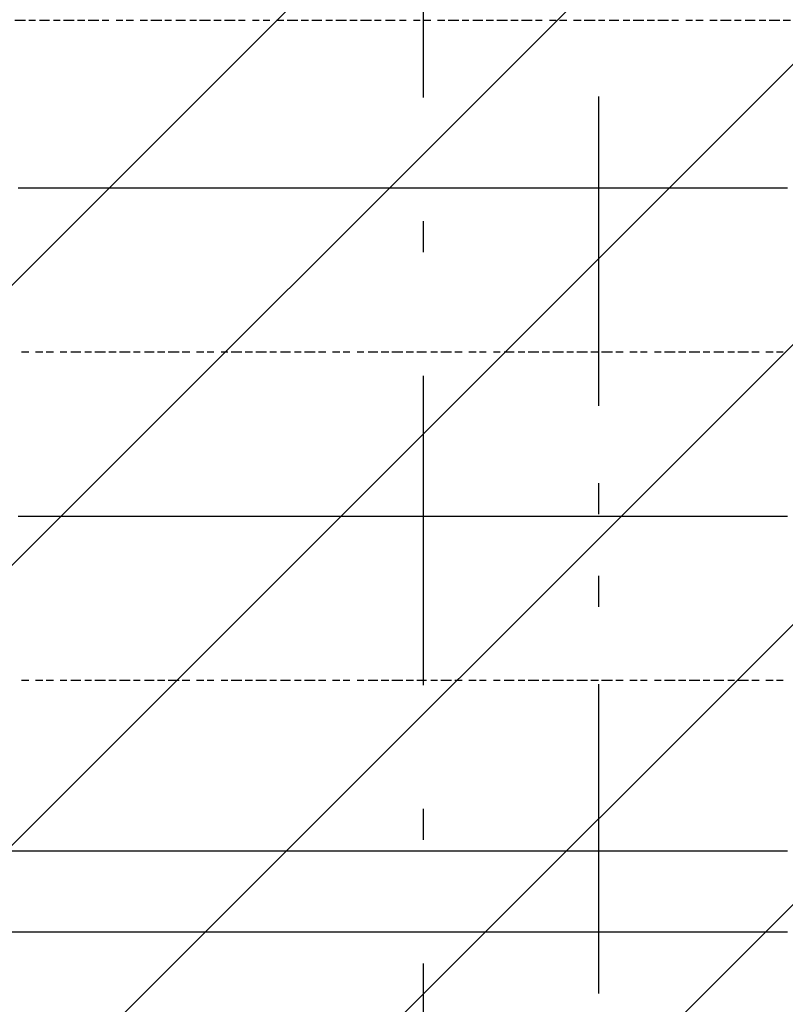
# Model space of a CAD drawing. Extents: x 997 to 109698, y 921 to 94021.
# Tile 519 of 656: x 25997 to 26924, y 45047 to 46240. Entities that reach past the tile are written whole.
import ezdxf

# ---------------------------------------------------------------- set-up
doc = ezdxf.new("R2010")
doc.units = 0
doc.header["$MEASUREMENT"] = 0
for name, color, linetype in [('12', 7, 'CONTINUOUS'), ('28', 7, 'CONTINUOUS'), ('40', 7, 'CONTINUOUS')]:
    doc.layers.add(name, color=color, linetype=linetype)

msp = doc.modelspace()

# ---------------------------------------------------------------- linework, layer by layer
at = {"layer": '12', "color": 1}
for p, q in [((25990.630503, 46239.563401), (26003.630503, 46239.563401)), ((26007.630503, 46239.563401), (26015.630503, 46239.563401)), ((26020.630503, 46239.563401), (26032.630503, 46239.563401)), ((26037.630503, 46239.563401), (26045.630503, 46239.563401)), ((26049.630503, 46239.563401), (26062.630503, 46239.563401)), ((26066.630503, 46239.563401), (26075.630503, 46239.563401)), ((26079.630503, 46239.563401), (26092.630503, 46239.563401)), ((26096.630503, 46239.563401), (26104.630503, 46239.563401)), ((26113.630503, 46239.563401), (26121.630503, 46239.563401)), ((26125.630503, 46239.563401), (26134.630503, 46239.563401)), ((26142.630503, 46239.563401), (26151.630503, 46239.563401)), ((26155.630503, 46239.563401), (26168.630503, 46239.563401)), ((26172.630503, 46239.563401), (26180.630503, 46239.563401)), ((26185.630503, 46239.563401), (26197.630503, 46239.563401)), ((26202.630503, 46239.563401), (26210.630503, 46239.563401)), ((26214.630503, 46239.563401), (26227.630503, 46239.563401)), ((26231.630503, 46239.563401), (26240.630503, 46239.563401)), ((26244.630503, 46239.563401), (26257.630503, 46239.563401)), ((26261.630503, 46239.563401), (26269.630503, 46239.563401)), ((26278.630503, 46239.563401), (26286.630503, 46239.563401)), ((26291.630503, 46239.563401), (26299.630503, 46239.563401)), ((26307.630503, 46239.563401), (26316.630503, 46239.563401)), ((26320.630503, 46239.563401), (26333.630503, 46239.563401)), ((26337.630503, 46239.563401), (26346.630503, 46239.563401)), ((26350.630503, 46239.563401), (26362.630503, 46239.563401)), ((26367.630503, 46239.563401), (26375.630503, 46239.563401)), ((26379.630503, 46239.563401), (26392.630503, 46239.563401)), ((26396.630503, 46239.563401), (26405.630503, 46239.563401)), ((26409.630503, 46239.563401), (26422.630503, 46239.563401)), ((26426.630503, 46239.563401), (26434.630503, 46239.563401)), ((26439.630503, 46239.563401), (26451.630503, 46239.563401)), ((26456.630503, 46239.563401), (26464.630503, 46239.563401)), ((26473.630503, 46239.563401), (26481.630503, 46239.563401)), ((26485.630503, 46239.563401), (26494.630503, 46239.563401)), ((26502.630503, 46239.563401), (26511.630503, 46239.563401)), ((26515.630503, 46239.563401), (26528.630503, 46239.563401)), ((26532.630503, 46239.563401), (26540.630503, 46239.563401)), ((26545.630503, 46239.563401), (26557.630503, 46239.563401)), ((26561.630503, 46239.563401), (26570.630503, 46239.563401)), ((26574.630503, 46239.563401), (26587.630503, 46239.563401)), ((26591.630503, 46239.563401), (26600.630503, 46239.563401)), ((26604.630503, 46239.563401), (26617.630503, 46239.563401)), ((26621.630503, 46239.563401), (26629.630503, 46239.563401)), ((26638.630503, 46239.563401), (26646.630503, 46239.563401)), ((26650.630503, 46239.563401), (26659.630503, 46239.563401)), ((26667.630503, 46239.563401), (26676.630503, 46239.563401)), ((26680.630503, 46239.563401), (26693.630503, 46239.563401)), ((26697.630503, 46239.563401), (26705.630503, 46239.563401)), ((26710.630503, 46239.563401), (26722.630503, 46239.563401)), ((26727.630503, 46239.563401), (26735.630503, 46239.563401)), ((26739.630503, 46239.563401), (26752.630503, 46239.563401)), ((26756.630503, 46239.563401), (26765.630503, 46239.563401)), ((26769.630503, 46239.563401), (26782.630503, 46239.563401)), ((26786.630503, 46239.563401), (26794.630503, 46239.563401)), ((26803.630503, 46239.563401), (26811.630503, 46239.563401)), ((26815.630503, 46239.563401), (26824.630503, 46239.563401)), ((26832.630503, 46239.563401), (26841.630503, 46239.563401)), ((26845.630503, 46239.563401), (26858.630503, 46239.563401)), ((26862.630503, 46239.563401), (26870.630503, 46239.563401)), ((26875.630503, 46239.563401), (26887.630503, 46239.563401)), ((26892.630503, 46239.563401), (26900.630503, 46239.563401)), ((26904.630503, 46239.563401), (26917.630503, 46239.563401)), ((26921.630503, 46239.563401), (26930.630503, 46239.563401)), ((25998.630503, 45837.563401), (26007.630503, 45837.563401)), ((26015.630503, 45837.563401), (26024.630503, 45837.563401)), ((26028.630503, 45837.563401), (26037.630503, 45837.563401)), ((26045.630503, 45837.563401), (26053.630503, 45837.563401)), ((26058.630503, 45837.563401), (26070.630503, 45837.563401)), ((26075.630503, 45837.563401), (26083.630503, 45837.563401)), ((26087.630503, 45837.563401), (26100.630503, 45837.563401)), ((26104.630503, 45837.563401), (26113.630503, 45837.563401)), ((26117.630503, 45837.563401), (26130.630503, 45837.563401)), ((26134.630503, 45837.563401), (26142.630503, 45837.563401)), ((26147.630503, 45837.563401), (26159.630503, 45837.563401)), ((26163.630503, 45837.563401), (26172.630503, 45837.563401)), ((26176.630503, 45837.563401), (26189.630503, 45837.563401)), ((26193.630503, 45837.563401), (26202.630503, 45837.563401)), ((26210.630503, 45837.563401), (26219.630503, 45837.563401)), ((26223.630503, 45837.563401), (26231.630503, 45837.563401)), ((26240.630503, 45837.563401), (26248.630503, 45837.563401)), ((26252.630503, 45837.563401), (26265.630503, 45837.563401)), ((26269.630503, 45837.563401), (26278.630503, 45837.563401)), ((26282.630503, 45837.563401), (26295.630503, 45837.563401)), ((26299.630503, 45837.563401), (26307.630503, 45837.563401)), ((26312.630503, 45837.563401), (26324.630503, 45837.563401)), ((26329.630503, 45837.563401), (26337.630503, 45837.563401)), ((26341.630503, 45837.563401), (26354.630503, 45837.563401)), ((26358.630503, 45837.563401), (26367.630503, 45837.563401)), ((26375.630503, 45837.563401), (26384.630503, 45837.563401)), ((26388.630503, 45837.563401), (26396.630503, 45837.563401)), ((26405.630503, 45837.563401), (26413.630503, 45837.563401)), ((26418.630503, 45837.563401), (26430.630503, 45837.563401)), ((26434.630503, 45837.563401), (26443.630503, 45837.563401)), ((26447.630503, 45837.563401), (26460.630503, 45837.563401)), ((26464.630503, 45837.563401), (26473.630503, 45837.563401)), ((26477.630503, 45837.563401), (26489.630503, 45837.563401)), ((26494.630503, 45837.563401), (26502.630503, 45837.563401)), ((26506.630503, 45837.563401), (26519.630503, 45837.563401)), ((26523.630503, 45837.563401), (26532.630503, 45837.563401)), ((26540.630503, 45837.563401), (26549.630503, 45837.563401)), ((26553.630503, 45837.563401), (26561.630503, 45837.563401)), ((26570.630503, 45837.563401), (26578.630503, 45837.563401)), ((26583.630503, 45837.563401), (26595.630503, 45837.563401)), ((26600.630503, 45837.563401), (26608.630503, 45837.563401)), ((26612.630503, 45837.563401), (26625.630503, 45837.563401)), ((26629.630503, 45837.563401), (26638.630503, 45837.563401)), ((26642.630503, 45837.563401), (26655.630503, 45837.563401)), ((26659.630503, 45837.563401), (26667.630503, 45837.563401)), ((26671.630503, 45837.563401), (26684.630503, 45837.563401)), ((26688.630503, 45837.563401), (26697.630503, 45837.563401)), ((26701.630503, 45837.563401), (26714.630503, 45837.563401)), ((26718.630503, 45837.563401), (26727.630503, 45837.563401)), ((26735.630503, 45837.563401), (26744.630503, 45837.563401)), ((26748.630503, 45837.563401), (26756.630503, 45837.563401)), ((26765.630503, 45837.563401), (26773.630503, 45837.563401)), ((26777.630503, 45837.563401), (26790.630503, 45837.563401)), ((26794.630503, 45837.563401), (26803.630503, 45837.563401)), ((26807.630503, 45837.563401), (26820.630503, 45837.563401)), ((26824.630503, 45837.563401), (26832.630503, 45837.563401)), ((26837.630503, 45837.563401), (26849.630503, 45837.563401)), ((26854.630503, 45837.563401), (26862.630503, 45837.563401)), ((26866.630503, 45837.563401), (26879.630503, 45837.563401)), ((26883.630503, 45837.563401), (26892.630503, 45837.563401)), ((26900.630503, 45837.563401), (26909.630503, 45837.563401)), ((26913.630503, 45837.563401), (26921.630503, 45837.563401)), ((25998.630503, 45439.563401), (26007.630503, 45439.563401)), ((26015.630503, 45439.563401), (26024.630503, 45439.563401)), ((26028.630503, 45439.563401), (26037.630503, 45439.563401)), ((26045.630503, 45439.563401), (26053.630503, 45439.563401)), ((26058.630503, 45439.563401), (26070.630503, 45439.563401)), ((26075.630503, 45439.563401), (26083.630503, 45439.563401)), ((26087.630503, 45439.563401), (26100.630503, 45439.563401)), ((26104.630503, 45439.563401), (26113.630503, 45439.563401)), ((26117.630503, 45439.563401), (26130.630503, 45439.563401)), ((26134.630503, 45439.563401), (26142.630503, 45439.563401)), ((26147.630503, 45439.563401), (26159.630503, 45439.563401)), ((26163.630503, 45439.563401), (26172.630503, 45439.563401)), ((26176.630503, 45439.563401), (26189.630503, 45439.563401)), ((26193.630503, 45439.563401), (26202.630503, 45439.563401)), ((26210.630503, 45439.563401), (26219.630503, 45439.563401)), ((26223.630503, 45439.563401), (26231.630503, 45439.563401)), ((26240.630503, 45439.563401), (26248.630503, 45439.563401)), ((26252.630503, 45439.563401), (26265.630503, 45439.563401)), ((26269.630503, 45439.563401), (26278.630503, 45439.563401)), ((26282.630503, 45439.563401), (26295.630503, 45439.563401)), ((26299.630503, 45439.563401), (26307.630503, 45439.563401)), ((26312.630503, 45439.563401), (26324.630503, 45439.563401)), ((26329.630503, 45439.563401), (26337.630503, 45439.563401)), ((26341.630503, 45439.563401), (26354.630503, 45439.563401)), ((26358.630503, 45439.563401), (26367.630503, 45439.563401)), ((26375.630503, 45439.563401), (26384.630503, 45439.563401)), ((26388.630503, 45439.563401), (26396.630503, 45439.563401)), ((26405.630503, 45439.563401), (26413.630503, 45439.563401)), ((26418.630503, 45439.563401), (26430.630503, 45439.563401)), ((26434.630503, 45439.563401), (26443.630503, 45439.563401)), ((26447.630503, 45439.563401), (26460.630503, 45439.563401)), ((26464.630503, 45439.563401), (26473.630503, 45439.563401)), ((26477.630503, 45439.563401), (26489.630503, 45439.563401)), ((26494.630503, 45439.563401), (26502.630503, 45439.563401)), ((26506.630503, 45439.563401), (26519.630503, 45439.563401)), ((26523.630503, 45439.563401), (26532.630503, 45439.563401)), ((26540.630503, 45439.563401), (26549.630503, 45439.563401)), ((26553.630503, 45439.563401), (26561.630503, 45439.563401)), ((26570.630503, 45439.563401), (26578.630503, 45439.563401)), ((26583.630503, 45439.563401), (26595.630503, 45439.563401)), ((26600.630503, 45439.563401), (26608.630503, 45439.563401)), ((26612.630503, 45439.563401), (26625.630503, 45439.563401)), ((26629.630503, 45439.563401), (26638.630503, 45439.563401)), ((26642.630503, 45439.563401), (26655.630503, 45439.563401)), ((26659.630503, 45439.563401), (26667.630503, 45439.563401)), ((26671.630503, 45439.563401), (26684.630503, 45439.563401)), ((26688.630503, 45439.563401), (26697.630503, 45439.563401)), ((26701.630503, 45439.563401), (26714.630503, 45439.563401)), ((26718.630503, 45439.563401), (26727.630503, 45439.563401)), ((26735.630503, 45439.563401), (26744.630503, 45439.563401)), ((26748.630503, 45439.563401), (26756.630503, 45439.563401)), ((26765.630503, 45439.563401), (26773.630503, 45439.563401)), ((26777.630503, 45439.563401), (26790.630503, 45439.563401)), ((26794.630503, 45439.563401), (26803.630503, 45439.563401)), ((26807.630503, 45439.563401), (26820.630503, 45439.563401)), ((26824.630503, 45439.563401), (26832.630503, 45439.563401)), ((26837.630503, 45439.563401), (26849.630503, 45439.563401)), ((26854.630503, 45439.563401), (26862.630503, 45439.563401)), ((26866.630503, 45439.563401), (26879.630503, 45439.563401)), ((26883.630503, 45439.563401), (26892.630503, 45439.563401)), ((26900.630503, 45439.563401), (26909.630503, 45439.563401)), ((26913.630503, 45439.563401), (26921.630503, 45439.563401))]:
    msp.add_line(p, q, dxfattribs=at)
at = {"layer": '12', "color": 5}
for p, q in [((25994.630503, 46036.563401), (26007.630503, 46036.563401)), ((26007.630503, 46036.563401), (26015.630503, 46036.563401)), ((26015.630503, 46036.563401), (26024.630503, 46036.563401)), ((26024.630503, 46036.563401), (26037.630503, 46036.563401)), ((26037.630503, 46036.563401), (26045.630503, 46036.563401)), ((26045.630503, 46036.563401), (26058.630503, 46036.563401)), ((26058.630503, 46036.563401), (26066.630503, 46036.563401)), ((26066.630503, 46036.563401), (26075.630503, 46036.563401)), ((26075.630503, 46036.563401), (26087.630503, 46036.563401)), ((26087.630503, 46036.563401), (26096.630503, 46036.563401)), ((26096.630503, 46036.563401), (26104.630503, 46036.563401)), ((26104.630503, 46036.563401), (26117.630503, 46036.563401)), ((26117.630503, 46036.563401), (26125.630503, 46036.563401)), ((26125.630503, 46036.563401), (26134.630503, 46036.563401)), ((26134.630503, 46036.563401), (26147.630503, 46036.563401)), ((26147.630503, 46036.563401), (26155.630503, 46036.563401)), ((26155.630503, 46036.563401), (26168.630503, 46036.563401)), ((26168.630503, 46036.563401), (26176.630503, 46036.563401)), ((26176.630503, 46036.563401), (26185.630503, 46036.563401)), ((26185.630503, 46036.563401), (26197.630503, 46036.563401)), ((26197.630503, 46036.563401), (26206.630503, 46036.563401)), ((26206.630503, 46036.563401), (26214.630503, 46036.563401)), ((26214.630503, 46036.563401), (26227.630503, 46036.563401)), ((26227.630503, 46036.563401), (26235.630503, 46036.563401)), ((26235.630503, 46036.563401), (26244.630503, 46036.563401)), ((26244.630503, 46036.563401), (26257.630503, 46036.563401)), ((26257.630503, 46036.563401), (26265.630503, 46036.563401)), ((26265.630503, 46036.563401), (26278.630503, 46036.563401)), ((26278.630503, 46036.563401), (26286.630503, 46036.563401)), ((26286.630503, 46036.563401), (26295.630503, 46036.563401)), ((26295.630503, 46036.563401), (26307.630503, 46036.563401)), ((26307.630503, 46036.563401), (26316.630503, 46036.563401)), ((26316.630503, 46036.563401), (26324.630503, 46036.563401)), ((26324.630503, 46036.563401), (26337.630503, 46036.563401)), ((26337.630503, 46036.563401), (26346.630503, 46036.563401)), ((26346.630503, 46036.563401), (26354.630503, 46036.563401)), ((26354.630503, 46036.563401), (26367.630503, 46036.563401)), ((26367.630503, 46036.563401), (26375.630503, 46036.563401)), ((26375.630503, 46036.563401), (26384.630503, 46036.563401)), ((26384.630503, 46036.563401), (26396.630503, 46036.563401)), ((26396.630503, 46036.563401), (26405.630503, 46036.563401)), ((26405.630503, 46036.563401), (26418.630503, 46036.563401)), ((26418.630503, 46036.563401), (26426.630503, 46036.563401)), ((26426.630503, 46036.563401), (26434.630503, 46036.563401)), ((26434.630503, 46036.563401), (26447.630503, 46036.563401)), ((26447.630503, 46036.563401), (26456.630503, 46036.563401)), ((26456.630503, 46036.563401), (26464.630503, 46036.563401)), ((26464.630503, 46036.563401), (26477.630503, 46036.563401)), ((26477.630503, 46036.563401), (26485.630503, 46036.563401)), ((26485.630503, 46036.563401), (26494.630503, 46036.563401)), ((26494.630503, 46036.563401), (26506.630503, 46036.563401)), ((26506.630503, 46036.563401), (26515.630503, 46036.563401)), ((26515.630503, 46036.563401), (26528.630503, 46036.563401)), ((26528.630503, 46036.563401), (26536.630503, 46036.563401)), ((26536.630503, 46036.563401), (26545.630503, 46036.563401)), ((26545.630503, 46036.563401), (26557.630503, 46036.563401)), ((26557.630503, 46036.563401), (26566.630503, 46036.563401)), ((26566.630503, 46036.563401), (26574.630503, 46036.563401)), ((26574.630503, 46036.563401), (26587.630503, 46036.563401)), ((26587.630503, 46036.563401), (26595.630503, 46036.563401)), ((26595.630503, 46036.563401), (26604.630503, 46036.563401)), ((26604.630503, 46036.563401), (26617.630503, 46036.563401)), ((26617.630503, 46036.563401), (26625.630503, 46036.563401)), ((26625.630503, 46036.563401), (26638.630503, 46036.563401)), ((26638.630503, 46036.563401), (26646.630503, 46036.563401)), ((26646.630503, 46036.563401), (26655.630503, 46036.563401)), ((26655.630503, 46036.563401), (26667.630503, 46036.563401)), ((26667.630503, 46036.563401), (26676.630503, 46036.563401)), ((26676.630503, 46036.563401), (26684.630503, 46036.563401)), ((26684.630503, 46036.563401), (26697.630503, 46036.563401)), ((26697.630503, 46036.563401), (26705.630503, 46036.563401)), ((26705.630503, 46036.563401), (26714.630503, 46036.563401)), ((26714.630503, 46036.563401), (26727.630503, 46036.563401)), ((26727.630503, 46036.563401), (26735.630503, 46036.563401)), ((26735.630503, 46036.563401), (26748.630503, 46036.563401)), ((26748.630503, 46036.563401), (26756.630503, 46036.563401)), ((26756.630503, 46036.563401), (26765.630503, 46036.563401)), ((26765.630503, 46036.563401), (26777.630503, 46036.563401)), ((26777.630503, 46036.563401), (26786.630503, 46036.563401)), ((26786.630503, 46036.563401), (26794.630503, 46036.563401)), ((26794.630503, 46036.563401), (26807.630503, 46036.563401)), ((26807.630503, 46036.563401), (26815.630503, 46036.563401)), ((26815.630503, 46036.563401), (26824.630503, 46036.563401)), ((26824.630503, 46036.563401), (26837.630503, 46036.563401)), ((26837.630503, 46036.563401), (26845.630503, 46036.563401)), ((26845.630503, 46036.563401), (26858.630503, 46036.563401)), ((26858.630503, 46036.563401), (26866.630503, 46036.563401)), ((26866.630503, 46036.563401), (26875.630503, 46036.563401)), ((26875.630503, 46036.563401), (26887.630503, 46036.563401)), ((26887.630503, 46036.563401), (26896.630503, 46036.563401)), ((26896.630503, 46036.563401), (26904.630503, 46036.563401)), ((26904.630503, 46036.563401), (26917.630503, 46036.563401)), ((26917.630503, 46036.563401), (26926.630503, 46036.563401)), ((25994.630503, 45638.563401), (26007.630503, 45638.563401)), ((26007.630503, 45638.563401), (26015.630503, 45638.563401)), ((26015.630503, 45638.563401), (26024.630503, 45638.563401)), ((26024.630503, 45638.563401), (26037.630503, 45638.563401)), ((26037.630503, 45638.563401), (26045.630503, 45638.563401)), ((26045.630503, 45638.563401), (26058.630503, 45638.563401)), ((26058.630503, 45638.563401), (26066.630503, 45638.563401)), ((26066.630503, 45638.563401), (26075.630503, 45638.563401)), ((26075.630503, 45638.563401), (26087.630503, 45638.563401)), ((26087.630503, 45638.563401), (26096.630503, 45638.563401)), ((26096.630503, 45638.563401), (26104.630503, 45638.563401)), ((26104.630503, 45638.563401), (26117.630503, 45638.563401)), ((26117.630503, 45638.563401), (26125.630503, 45638.563401)), ((26125.630503, 45638.563401), (26134.630503, 45638.563401)), ((26134.630503, 45638.563401), (26147.630503, 45638.563401)), ((26147.630503, 45638.563401), (26155.630503, 45638.563401)), ((26155.630503, 45638.563401), (26168.630503, 45638.563401)), ((26168.630503, 45638.563401), (26176.630503, 45638.563401)), ((26176.630503, 45638.563401), (26185.630503, 45638.563401)), ((26185.630503, 45638.563401), (26197.630503, 45638.563401)), ((26197.630503, 45638.563401), (26206.630503, 45638.563401)), ((26206.630503, 45638.563401), (26214.630503, 45638.563401)), ((26214.630503, 45638.563401), (26227.630503, 45638.563401)), ((26227.630503, 45638.563401), (26235.630503, 45638.563401)), ((26235.630503, 45638.563401), (26244.630503, 45638.563401)), ((26244.630503, 45638.563401), (26257.630503, 45638.563401)), ((26257.630503, 45638.563401), (26265.630503, 45638.563401)), ((26265.630503, 45638.563401), (26278.630503, 45638.563401)), ((26278.630503, 45638.563401), (26286.630503, 45638.563401)), ((26286.630503, 45638.563401), (26295.630503, 45638.563401)), ((26295.630503, 45638.563401), (26307.630503, 45638.563401)), ((26307.630503, 45638.563401), (26316.630503, 45638.563401)), ((26316.630503, 45638.563401), (26324.630503, 45638.563401)), ((26324.630503, 45638.563401), (26337.630503, 45638.563401)), ((26337.630503, 45638.563401), (26346.630503, 45638.563401)), ((26346.630503, 45638.563401), (26354.630503, 45638.563401)), ((26354.630503, 45638.563401), (26367.630503, 45638.563401)), ((26367.630503, 45638.563401), (26375.630503, 45638.563401)), ((26375.630503, 45638.563401), (26384.630503, 45638.563401)), ((26384.630503, 45638.563401), (26396.630503, 45638.563401)), ((26396.630503, 45638.563401), (26405.630503, 45638.563401)), ((26405.630503, 45638.563401), (26418.630503, 45638.563401)), ((26418.630503, 45638.563401), (26426.630503, 45638.563401)), ((26426.630503, 45638.563401), (26434.630503, 45638.563401)), ((26434.630503, 45638.563401), (26447.630503, 45638.563401)), ((26447.630503, 45638.563401), (26456.630503, 45638.563401)), ((26456.630503, 45638.563401), (26464.630503, 45638.563401)), ((26464.630503, 45638.563401), (26477.630503, 45638.563401)), ((26477.630503, 45638.563401), (26485.630503, 45638.563401)), ((26485.630503, 45638.563401), (26494.630503, 45638.563401)), ((26494.630503, 45638.563401), (26506.630503, 45638.563401)), ((26506.630503, 45638.563401), (26515.630503, 45638.563401)), ((26515.630503, 45638.563401), (26528.630503, 45638.563401)), ((26528.630503, 45638.563401), (26536.630503, 45638.563401)), ((26536.630503, 45638.563401), (26545.630503, 45638.563401)), ((26545.630503, 45638.563401), (26557.630503, 45638.563401)), ((26557.630503, 45638.563401), (26566.630503, 45638.563401)), ((26566.630503, 45638.563401), (26574.630503, 45638.563401)), ((26574.630503, 45638.563401), (26587.630503, 45638.563401)), ((26587.630503, 45638.563401), (26595.630503, 45638.563401)), ((26595.630503, 45638.563401), (26604.630503, 45638.563401)), ((26604.630503, 45638.563401), (26617.630503, 45638.563401)), ((26617.630503, 45638.563401), (26625.630503, 45638.563401)), ((26625.630503, 45638.563401), (26638.630503, 45638.563401)), ((26638.630503, 45638.563401), (26646.630503, 45638.563401)), ((26646.630503, 45638.563401), (26655.630503, 45638.563401)), ((26655.630503, 45638.563401), (26667.630503, 45638.563401)), ((26667.630503, 45638.563401), (26676.630503, 45638.563401)), ((26676.630503, 45638.563401), (26684.630503, 45638.563401)), ((26684.630503, 45638.563401), (26697.630503, 45638.563401)), ((26697.630503, 45638.563401), (26705.630503, 45638.563401)), ((26705.630503, 45638.563401), (26714.630503, 45638.563401)), ((26714.630503, 45638.563401), (26727.630503, 45638.563401)), ((26727.630503, 45638.563401), (26735.630503, 45638.563401)), ((26735.630503, 45638.563401), (26748.630503, 45638.563401)), ((26748.630503, 45638.563401), (26756.630503, 45638.563401)), ((26756.630503, 45638.563401), (26765.630503, 45638.563401)), ((26765.630503, 45638.563401), (26777.630503, 45638.563401)), ((26777.630503, 45638.563401), (26786.630503, 45638.563401)), ((26786.630503, 45638.563401), (26794.630503, 45638.563401)), ((26794.630503, 45638.563401), (26807.630503, 45638.563401)), ((26807.630503, 45638.563401), (26815.630503, 45638.563401)), ((26815.630503, 45638.563401), (26824.630503, 45638.563401)), ((26824.630503, 45638.563401), (26837.630503, 45638.563401)), ((26837.630503, 45638.563401), (26845.630503, 45638.563401)), ((26845.630503, 45638.563401), (26858.630503, 45638.563401)), ((26858.630503, 45638.563401), (26866.630503, 45638.563401)), ((26866.630503, 45638.563401), (26875.630503, 45638.563401)), ((26875.630503, 45638.563401), (26887.630503, 45638.563401)), ((26887.630503, 45638.563401), (26896.630503, 45638.563401)), ((26896.630503, 45638.563401), (26904.630503, 45638.563401)), ((26904.630503, 45638.563401), (26917.630503, 45638.563401)), ((26917.630503, 45638.563401), (26926.630503, 45638.563401)), ((25986.630503, 45232.563401), (25998.630503, 45232.563401)), ((25998.630503, 45232.563401), (26007.630503, 45232.563401)), ((26007.630503, 45232.563401), (26020.630503, 45232.563401)), ((26020.630503, 45232.563401), (26028.630503, 45232.563401)), ((26028.630503, 45232.563401), (26037.630503, 45232.563401)), ((26037.630503, 45232.563401), (26049.630503, 45232.563401)), ((26049.630503, 45232.563401), (26058.630503, 45232.563401)), ((26058.630503, 45232.563401), (26066.630503, 45232.563401)), ((26066.630503, 45232.563401), (26079.630503, 45232.563401)), ((26079.630503, 45232.563401), (26087.630503, 45232.563401)), ((26087.630503, 45232.563401), (26096.630503, 45232.563401)), ((26096.630503, 45232.563401), (26109.630503, 45232.563401)), ((26109.630503, 45232.563401), (26117.630503, 45232.563401)), ((26117.630503, 45232.563401), (26125.630503, 45232.563401)), ((26125.630503, 45232.563401), (26138.630503, 45232.563401)), ((26138.630503, 45232.563401), (26147.630503, 45232.563401)), ((26147.630503, 45232.563401), (26159.630503, 45232.563401)), ((26159.630503, 45232.563401), (26168.630503, 45232.563401)), ((26168.630503, 45232.563401), (26176.630503, 45232.563401)), ((26176.630503, 45232.563401), (26189.630503, 45232.563401)), ((26189.630503, 45232.563401), (26197.630503, 45232.563401)), ((26197.630503, 45232.563401), (26206.630503, 45232.563401)), ((26206.630503, 45232.563401), (26219.630503, 45232.563401)), ((26219.630503, 45232.563401), (26227.630503, 45232.563401)), ((26227.630503, 45232.563401), (26235.630503, 45232.563401)), ((26235.630503, 45232.563401), (26248.630503, 45232.563401)), ((26248.630503, 45232.563401), (26257.630503, 45232.563401)), ((26257.630503, 45232.563401), (26269.630503, 45232.563401)), ((26269.630503, 45232.563401), (26278.630503, 45232.563401)), ((26278.630503, 45232.563401), (26286.630503, 45232.563401)), ((26286.630503, 45232.563401), (26299.630503, 45232.563401)), ((26299.630503, 45232.563401), (26307.630503, 45232.563401)), ((26307.630503, 45232.563401), (26316.630503, 45232.563401)), ((26316.630503, 45232.563401), (26329.630503, 45232.563401)), ((26329.630503, 45232.563401), (26337.630503, 45232.563401)), ((26337.630503, 45232.563401), (26346.630503, 45232.563401)), ((26346.630503, 45232.563401), (26358.630503, 45232.563401)), ((26358.630503, 45232.563401), (26367.630503, 45232.563401)), ((26367.630503, 45232.563401), (26379.630503, 45232.563401)), ((26379.630503, 45232.563401), (26388.630503, 45232.563401)), ((26388.630503, 45232.563401), (26396.630503, 45232.563401)), ((26396.630503, 45232.563401), (26409.630503, 45232.563401)), ((26409.630503, 45232.563401), (26418.630503, 45232.563401)), ((26418.630503, 45232.563401), (26426.630503, 45232.563401)), ((26426.630503, 45232.563401), (26439.630503, 45232.563401)), ((26439.630503, 45232.563401), (26447.630503, 45232.563401)), ((26447.630503, 45232.563401), (26456.630503, 45232.563401)), ((26456.630503, 45232.563401), (26468.630503, 45232.563401)), ((26468.630503, 45232.563401), (26477.630503, 45232.563401)), ((26477.630503, 45232.563401), (26489.630503, 45232.563401)), ((26489.630503, 45232.563401), (26498.630503, 45232.563401)), ((26498.630503, 45232.563401), (26506.630503, 45232.563401)), ((26506.630503, 45232.563401), (26519.630503, 45232.563401)), ((26519.630503, 45232.563401), (26528.630503, 45232.563401)), ((26528.630503, 45232.563401), (26536.630503, 45232.563401)), ((26536.630503, 45232.563401), (26549.630503, 45232.563401)), ((26549.630503, 45232.563401), (26557.630503, 45232.563401)), ((26557.630503, 45232.563401), (26566.630503, 45232.563401)), ((26566.630503, 45232.563401), (26578.630503, 45232.563401)), ((26578.630503, 45232.563401), (26587.630503, 45232.563401)), ((26587.630503, 45232.563401), (26600.630503, 45232.563401)), ((26600.630503, 45232.563401), (26608.630503, 45232.563401)), ((26608.630503, 45232.563401), (26617.630503, 45232.563401)), ((26617.630503, 45232.563401), (26629.630503, 45232.563401)), ((26629.630503, 45232.563401), (26638.630503, 45232.563401)), ((26638.630503, 45232.563401), (26646.630503, 45232.563401)), ((26646.630503, 45232.563401), (26659.630503, 45232.563401)), ((26659.630503, 45232.563401), (26667.630503, 45232.563401)), ((26667.630503, 45232.563401), (26676.630503, 45232.563401)), ((26676.630503, 45232.563401), (26688.630503, 45232.563401)), ((26688.630503, 45232.563401), (26697.630503, 45232.563401)), ((26697.630503, 45232.563401), (26705.630503, 45232.563401)), ((26705.630503, 45232.563401), (26718.630503, 45232.563401)), ((26718.630503, 45232.563401), (26727.630503, 45232.563401)), ((26727.630503, 45232.563401), (26739.630503, 45232.563401)), ((26739.630503, 45232.563401), (26748.630503, 45232.563401)), ((26748.630503, 45232.563401), (26756.630503, 45232.563401)), ((26756.630503, 45232.563401), (26769.630503, 45232.563401)), ((26769.630503, 45232.563401), (26777.630503, 45232.563401)), ((26777.630503, 45232.563401), (26786.630503, 45232.563401)), ((26786.630503, 45232.563401), (26799.630503, 45232.563401)), ((26799.630503, 45232.563401), (26807.630503, 45232.563401)), ((26807.630503, 45232.563401), (26815.630503, 45232.563401)), ((26815.630503, 45232.563401), (26828.630503, 45232.563401)), ((26828.630503, 45232.563401), (26837.630503, 45232.563401)), ((26837.630503, 45232.563401), (26849.630503, 45232.563401)), ((26849.630503, 45232.563401), (26858.630503, 45232.563401)), ((26858.630503, 45232.563401), (26866.630503, 45232.563401)), ((26866.630503, 45232.563401), (26879.630503, 45232.563401)), ((26879.630503, 45232.563401), (26887.630503, 45232.563401)), ((26887.630503, 45232.563401), (26896.630503, 45232.563401)), ((26896.630503, 45232.563401), (26909.630503, 45232.563401)), ((26909.630503, 45232.563401), (26917.630503, 45232.563401)), ((26917.630503, 45232.563401), (26926.630503, 45232.563401))]:
    msp.add_line(p, q, dxfattribs=at)
at = {"layer": '12', "color": 44}
for p, q in [((25986.630503, 45134.563401), (25998.630503, 45134.563401)), ((25998.630503, 45134.563401), (26007.630503, 45134.563401)), ((26007.630503, 45134.563401), (26020.630503, 45134.563401)), ((26020.630503, 45134.563401), (26028.630503, 45134.563401)), ((26028.630503, 45134.563401), (26037.630503, 45134.563401)), ((26037.630503, 45134.563401), (26049.630503, 45134.563401)), ((26049.630503, 45134.563401), (26058.630503, 45134.563401)), ((26058.630503, 45134.563401), (26066.630503, 45134.563401)), ((26066.630503, 45134.563401), (26079.630503, 45134.563401)), ((26079.630503, 45134.563401), (26087.630503, 45134.563401)), ((26087.630503, 45134.563401), (26096.630503, 45134.563401)), ((26096.630503, 45134.563401), (26109.630503, 45134.563401)), ((26109.630503, 45134.563401), (26117.630503, 45134.563401)), ((26117.630503, 45134.563401), (26125.630503, 45134.563401)), ((26125.630503, 45134.563401), (26138.630503, 45134.563401)), ((26138.630503, 45134.563401), (26147.630503, 45134.563401)), ((26147.630503, 45134.563401), (26159.630503, 45134.563401)), ((26159.630503, 45134.563401), (26168.630503, 45134.563401)), ((26168.630503, 45134.563401), (26176.630503, 45134.563401)), ((26176.630503, 45134.563401), (26189.630503, 45134.563401)), ((26189.630503, 45134.563401), (26197.630503, 45134.563401)), ((26197.630503, 45134.563401), (26206.630503, 45134.563401)), ((26206.630503, 45134.563401), (26219.630503, 45134.563401)), ((26219.630503, 45134.563401), (26227.630503, 45134.563401)), ((26227.630503, 45134.563401), (26235.630503, 45134.563401)), ((26235.630503, 45134.563401), (26248.630503, 45134.563401)), ((26248.630503, 45134.563401), (26257.630503, 45134.563401)), ((26257.630503, 45134.563401), (26269.630503, 45134.563401)), ((26269.630503, 45134.563401), (26278.630503, 45134.563401)), ((26278.630503, 45134.563401), (26286.630503, 45134.563401)), ((26286.630503, 45134.563401), (26299.630503, 45134.563401)), ((26299.630503, 45134.563401), (26307.630503, 45134.563401)), ((26307.630503, 45134.563401), (26316.630503, 45134.563401)), ((26316.630503, 45134.563401), (26329.630503, 45134.563401)), ((26329.630503, 45134.563401), (26337.630503, 45134.563401)), ((26337.630503, 45134.563401), (26346.630503, 45134.563401)), ((26346.630503, 45134.563401), (26358.630503, 45134.563401)), ((26358.630503, 45134.563401), (26367.630503, 45134.563401)), ((26367.630503, 45134.563401), (26379.630503, 45134.563401)), ((26379.630503, 45134.563401), (26388.630503, 45134.563401)), ((26388.630503, 45134.563401), (26396.630503, 45134.563401)), ((26396.630503, 45134.563401), (26409.630503, 45134.563401)), ((26409.630503, 45134.563401), (26418.630503, 45134.563401)), ((26418.630503, 45134.563401), (26426.630503, 45134.563401)), ((26426.630503, 45134.563401), (26439.630503, 45134.563401)), ((26439.630503, 45134.563401), (26447.630503, 45134.563401)), ((26447.630503, 45134.563401), (26456.630503, 45134.563401)), ((26456.630503, 45134.563401), (26468.630503, 45134.563401)), ((26468.630503, 45134.563401), (26477.630503, 45134.563401)), ((26477.630503, 45134.563401), (26489.630503, 45134.563401)), ((26489.630503, 45134.563401), (26498.630503, 45134.563401)), ((26498.630503, 45134.563401), (26506.630503, 45134.563401)), ((26506.630503, 45134.563401), (26519.630503, 45134.563401)), ((26519.630503, 45134.563401), (26528.630503, 45134.563401)), ((26528.630503, 45134.563401), (26536.630503, 45134.563401)), ((26536.630503, 45134.563401), (26549.630503, 45134.563401)), ((26549.630503, 45134.563401), (26557.630503, 45134.563401)), ((26557.630503, 45134.563401), (26566.630503, 45134.563401)), ((26566.630503, 45134.563401), (26578.630503, 45134.563401)), ((26578.630503, 45134.563401), (26587.630503, 45134.563401)), ((26587.630503, 45134.563401), (26600.630503, 45134.563401)), ((26600.630503, 45134.563401), (26608.630503, 45134.563401)), ((26608.630503, 45134.563401), (26617.630503, 45134.563401)), ((26617.630503, 45134.563401), (26629.630503, 45134.563401)), ((26629.630503, 45134.563401), (26638.630503, 45134.563401)), ((26638.630503, 45134.563401), (26646.630503, 45134.563401)), ((26646.630503, 45134.563401), (26659.630503, 45134.563401)), ((26659.630503, 45134.563401), (26667.630503, 45134.563401)), ((26667.630503, 45134.563401), (26676.630503, 45134.563401)), ((26676.630503, 45134.563401), (26688.630503, 45134.563401)), ((26688.630503, 45134.563401), (26697.630503, 45134.563401)), ((26697.630503, 45134.563401), (26705.630503, 45134.563401)), ((26705.630503, 45134.563401), (26718.630503, 45134.563401)), ((26718.630503, 45134.563401), (26727.630503, 45134.563401)), ((26727.630503, 45134.563401), (26739.630503, 45134.563401)), ((26739.630503, 45134.563401), (26748.630503, 45134.563401)), ((26748.630503, 45134.563401), (26756.630503, 45134.563401)), ((26756.630503, 45134.563401), (26769.630503, 45134.563401)), ((26769.630503, 45134.563401), (26777.630503, 45134.563401)), ((26777.630503, 45134.563401), (26786.630503, 45134.563401)), ((26786.630503, 45134.563401), (26799.630503, 45134.563401)), ((26799.630503, 45134.563401), (26807.630503, 45134.563401)), ((26807.630503, 45134.563401), (26815.630503, 45134.563401)), ((26815.630503, 45134.563401), (26828.630503, 45134.563401)), ((26828.630503, 45134.563401), (26837.630503, 45134.563401)), ((26837.630503, 45134.563401), (26849.630503, 45134.563401)), ((26849.630503, 45134.563401), (26858.630503, 45134.563401)), ((26858.630503, 45134.563401), (26866.630503, 45134.563401)), ((26866.630503, 45134.563401), (26879.630503, 45134.563401)), ((26879.630503, 45134.563401), (26887.630503, 45134.563401)), ((26887.630503, 45134.563401), (26896.630503, 45134.563401)), ((26896.630503, 45134.563401), (26909.630503, 45134.563401)), ((26909.630503, 45134.563401), (26917.630503, 45134.563401)), ((26917.630503, 45134.563401), (26926.630503, 45134.563401))]:
    msp.add_line(p, q, dxfattribs=at)
at = {"layer": '28', "color": 2}
for p, q in [((15439.727142, 35370.953237), (36822.636205, 56753.8623)), ((15779.138397, 35370.953237), (36822.636205, 56414.451046)), ((16118.549652, 35370.953237), (36822.636205, 56075.039791)), ((16457.960907, 35370.953237), (36822.636205, 55735.628536)), ((16797.372162, 35370.953237), (36822.636205, 55396.217281)), ((17136.783417, 35370.953237), (36822.636205, 55056.806026))]:
    msp.add_line(p, q, dxfattribs=at)
at = {"layer": '28', "color": 4}
for p, q in [((26485.630503, 46146.063401), (26485.630503, 46521.063401)), ((26485.630503, 45433.563401), (26485.630503, 45808.563401)), ((26485.630503, 44721.063401), (26485.630503, 45096.063401))]:
    msp.add_line(p, q, dxfattribs=at)
at = {"layer": '28', "color": 4, "linetype": 'Continuous'}
for p, q in [((26485.630503, 45958.563401), (26485.630503, 45996.063401)), ((26485.630503, 45246.063401), (26485.630503, 45283.563401))]:
    msp.add_line(p, q, dxfattribs=at)
at = {"layer": '40', "color": 8, "linetype": 'Continuous'}
for p, q in [((26697.636205, 46147.204238), (26697.636205, 45772.204238)), ((26697.636205, 45678.454238), (26697.636205, 45640.954238)), ((26697.636205, 45565.954238), (26697.636205, 45528.454238)), ((26697.636205, 45434.704238), (26697.636205, 45059.704238))]:
    msp.add_line(p, q, dxfattribs=at)

doc.saveas('drawing.dxf')
